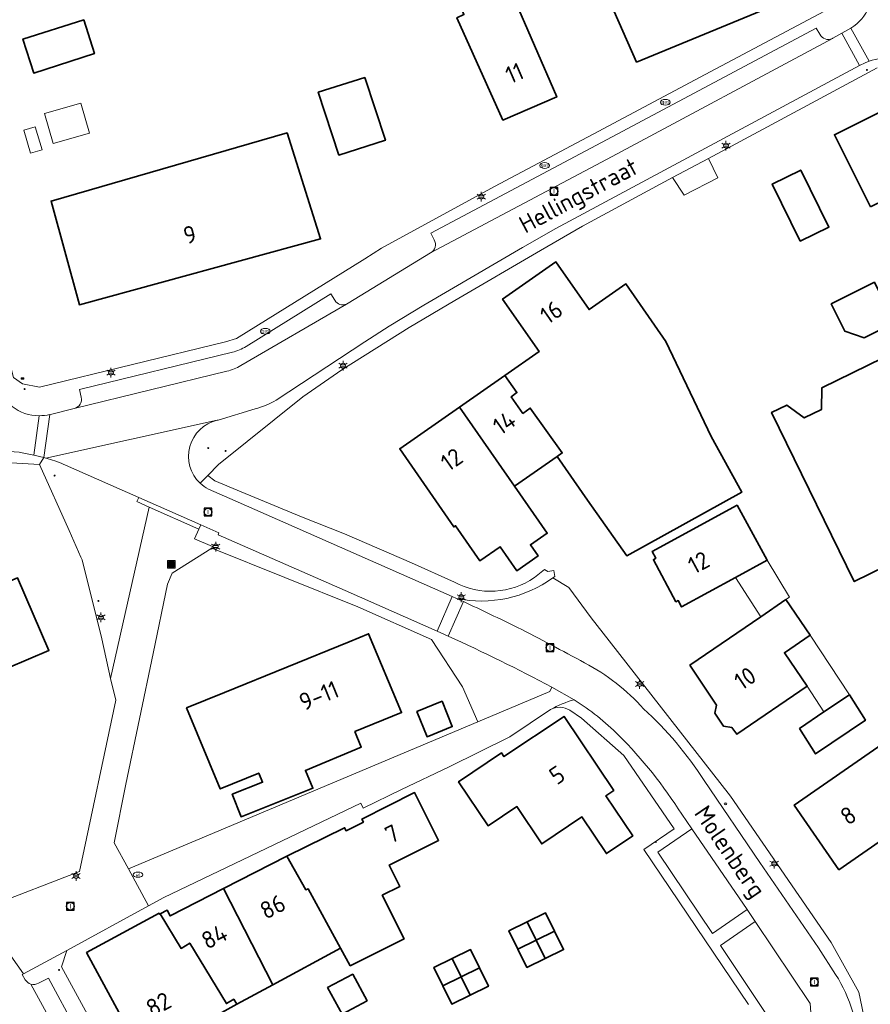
# Model space of a CAD drawing. Header units: metres. Extents: x 140853 to 145288, y 474558 to 480269.
# Tile 399 of 428: x 144570 to 144658, y 479131 to 479233. Entities that reach past the tile are written whole.
import ezdxf
from ezdxf.enums import TextEntityAlignment as Align
from ezdxf.lldxf.tags import DXFTag

# ---------------------------------------------------------------- set-up
doc = ezdxf.new("R2010")
doc.units = ezdxf.units.M
doc.header["$MEASUREMENT"] = 0
for name, color, linetype, lineweight in [('B-WE-IE-MEUBILAIR_WEGMEUBILAIR-S', 7, 'Continuous', 18), ('B-WE-KL-DATA_CAI-S', 90, 'KL-CAI-N', 18), ('B-WE-KL-ET_LS_OV_LICHTMAST-S', 190, 'Continuous', 18), ('B-WE-KL-GAS_PUT-S', 30, 'Continuous', 18), ('B-WE-KL-WATER_BRANDLEIDING_PUT-S', 150, 'Continuous', 18), ('B-WE-KL-WATER_PUT-S', 170, 'Continuous', 18), ('B-WE-OG-BEBOUWING-G', 7, 'Continuous', 35), ('B-WE-OG-BEBOUWING_BIJGEBOUW-G', 7, 'Continuous', 18), ('B-WE-OG-BEBOUWING_HUISNUMMER-T18', 10, 'Continuous', 18), ('B-WE-OG-BEBOUWING_STRAATNAAM-T18', 10, 'Continuous', 18), ('B-WE-OG-TERREIN_ERF-G', 7, 'Continuous', 18), ('B-WE-RI-GWA_RIOOLPUT-S', 30, 'Continuous', 18), ('B-WE-VH-VERHARDING_BETONSTRAATSTEEN-G', 252, 'Continuous', 18), ('B-WE-VH-VERHARDING_STRAATBAKSTEEN-G', 252, 'Continuous', 18), ('B-WE-VH-VERHARDING_TEGEL-G', 252, 'Continuous', 18), ('B-WE-VW-BEWEGWIJZERING_DRAAGCONSTRUCTIE-S', 7, 'Continuous', 18), ('X-XX-XX-ALGEMEEN-S', 7, 'Continuous', 18)]:
    doc.layers.add(name, color=color, linetype=linetype, lineweight=lineweight)
doc.styles.add('NLCS-ISO', font='txt')
doc.styles.get("Standard").update_dxf_attribs({"font": 'arial.ttf'})
tags = doc.linetypes.add('KL-CAI-N', pattern='A,4,-1,[101,NLCS.shx,S=0.5,R=0,X=0,Y=0],-1,4,-1,["C",Standard,S=1,R=0,X=-0.25,Y=-0.5],-1.5', length=12.5).pattern_tags.tags
tags[18] = DXFTag(74, 10)

# ---------------------------------------------------------------- blocks, each defined once
blk = doc.blocks.new('SIE-WEG_AFVALBAK-SO')
at = {"linetype": 'ByBlock', "lineweight": 18}
h = blk.add_hatch(color=0, dxfattribs=at)
h.dxf.hatch_style = 1
h.paths.add_polyline_path([(-1.5, -1.5), (1.5, -1.5), (1.5, 1.5), (-1.5, 1.5)])
at = {"color": 0, "linetype": 'ByBlock', "lineweight": 18}
for points in [[(-2, -2), (2, -2), (2, 2), (-2, 2)], [(-1.5, -1.5), (1.5, -1.5), (1.5, 1.5), (-1.5, 1.5)]]:
    blk.add_lwpolyline(points, close=True, dxfattribs=at)
blk = doc.blocks.new('SIE-WEG_AFVALBAK_TYPE_01')
for radius in [0.25, 0.156]:
    blk.add_circle((0, 0), radius)
blk = doc.blocks.new('SKL-DATA_TERREINKAST-SO')
for q in [(-0.2, 0.2), (0.2, 0.2)]:
    blk.add_line((0, -0.21), q)
at = {"flags": 128}
blk.add_lwpolyline([(0.63, 0.35), (-0.63, 0.35), (-0.63, -0.35), (0.63, -0.35)], close=True, dxfattribs=at)
at = {"style": 'NLCS-ISO'}
blk.add_attdef('TYPE', text='', height=0.35, dxfattribs=at).set_placement((-0.03, 0.69), align=Align.MIDDLE_CENTER)
blk = doc.blocks.new('B-SIE-WEG_LICHTMAST-SO')
at = {"ltscale": 0.1}
for p, q in [((-1.1, 0.63), (-2.19, 1.27)), ((0, 1.27), (0, 2.53)), ((1.1, 0.63), (2.19, 1.27)), ((-1.1, -0.63), (-2.19, -1.27)), ((0, -1.27), (0, -2.53)), ((1.1, -0.63), (2.19, -1.27))]:
    blk.add_line(p, q, dxfattribs=at)
at = {"flags": 128}
for points in [[(-1.16, 0.5), (1.16, 0.5)], [(-1.16, -0.5), (1.16, -0.5)]]:
    blk.add_lwpolyline(points, dxfattribs=at)
at = {"ltscale": 0.1}
blk.add_circle((0, 0), 1.27, dxfattribs=at)
at = {"style": 'NLCS-ISO'}
blk.add_attdef('TYPE', text='', height=1.8, dxfattribs=at).set_placement((0, 2.53), align=Align.BOTTOM_CENTER)
blk = doc.blocks.new('SKL-GAS_PUT-SO')
at = {"color": 0, "linetype": 'ByBlock', "lineweight": 18}
blk.add_ellipse((0, 0), major_axis=(2.5, 0), ratio=0.601255, dxfattribs=at)
at = {"color": 0, "linetype": 'ByBlock', "lineweight": 18, "style": 'NLCS-ISO'}
blk.add_text('gas', height=1.8, dxfattribs=at).set_placement((0.12, 0.3), align=Align.MIDDLE_CENTER)
blk = doc.blocks.new('SRI-PUT_INSPECTIE-SO')
at = {"lineweight": -3, "flags": 128}
blk.add_lwpolyline([(-2, -2), (2, -2), (2, 2), (-2, 2)], close=True, dxfattribs=at)
at = {"lineweight": -3, "ltscale": 1.5}
blk.add_circle((0, 0), 2, dxfattribs=at)
at = {"ltscale": 0.1, "style": 'NLCS-ISO'}
blk.add_text('I', height=2.5, dxfattribs=at).set_placement((0, -0.01), align=Align.MIDDLE_CENTER)
blk = doc.blocks.new('SKL-WATERLEIDINGPUT-SO')
at = {"color": 0, "linetype": 'ByBlock', "lineweight": 18}
blk.add_ellipse((0, 0), major_axis=(2.5, 0), ratio=0.54, dxfattribs=at)
at = {"color": 0, "linetype": 'ByBlock', "lineweight": 18, "style": 'NLCS-ISO'}
blk.add_text('wl', height=1.8, dxfattribs=at).set_placement((0, 0), align=Align.MIDDLE_CENTER)
blk = doc.blocks.new('SIE-WEG_STRAATPOT_BRANDKRAAN-SO')
blk.add_ellipse((0, 0), major_axis=(-0.729, 0), ratio=0.685994)
at = {"style": 'NLCS-ISO'}
blk.add_text('BR', height=0.4, dxfattribs=at).set_placement((-0.3, -0.15))

msp = doc.modelspace()

# ---------------------------------------------------------------- linework, layer by layer
at = {"layer": 'B-WE-OG-BEBOUWING-G', "ltscale": 0.2, "flags": 128}
for points in [[(144641.36, 479239.345), (144630.969, 479235.19), (144633.807, 479228.758), (144647.905, 479234.548), (144646.379, 479238.214), (144650.587, 479240.046), (144648.895, 479244.002), (144640.859, 479240.49), (144641.36, 479239.345)], [(144619.946, 479222.736), (144625.522, 479225.152), (144620.898, 479235.823), (144620.449, 479235.629), (144619.407, 479238.033), (144617.974, 479237.809), (144617.698, 479239.577), (144610.762, 479238.492), (144611.363, 479234.649), (144615.315, 479235.267), (144615.9, 479233.687), (144615.17, 479233.359), (144619.946, 479222.736)], [(144576.457, 479233.149), (144570.156, 479231.139), (144571.266, 479227.62), (144577.567, 479229.63), (144576.457, 479233.149)], [(144605.612, 479227.155), (144600.791, 479225.628), (144602.924, 479219.119), (144607.745, 479220.646), (144605.612, 479227.155)], [(144658.073, 479213.752), (144667.064, 479218.148), (144663.324, 479225.704), (144654.331, 479221.218), (144658.073, 479213.752)], [(144597.552, 479221.418), (144573.066, 479214.334), (144576.01, 479203.59), (144601.023, 479210.426), (144597.552, 479221.418)], [(144650.789, 479210.199), (144653.759, 479211.638), (144650.84, 479217.558), (144647.88, 479216.098), (144650.789, 479210.199)], [(144625.583, 479187.863), (144628.731, 479183.328), (144632.783, 479177.564), (144644.714, 479184.147), (144641.548, 479189.921), (144636.841, 479199.791), (144632.707, 479205.747), (144628.871, 479203.085), (144625.438, 479208.03), (144619.903, 479204.167), (144623.693, 479198.737), (144620.142, 479196.261), (144621.4, 479194.48), (144620.788, 479194.042), (144622.015, 479192.329), (144622.769, 479192.869), (144626.098, 479188.221), (144625.583, 479187.863)], [(144679.315, 479193.547), (144676.646, 479199.001), (144673.672, 479205.08), (144653.012, 479194.972), (144652.993, 479192.736), (144651.197, 479191.857), (144649.374, 479193.192), (144647.803, 479192.423), (144656.386, 479174.881), (144682.032, 479187.429), (144682.255, 479187.538), (144679.315, 479193.547)], [(144658.488, 479205.919), (144654.005, 479203.678), (144655.398, 479200.853), (144657.4, 479200.177), (144662.221, 479202.587), (144660.836, 479205.36), (144659.181, 479204.533), (144658.488, 479205.919)], [(144615.434, 479192.979), (144621.147, 479184.784), (144625.583, 479187.863), (144626.098, 479188.221), (144622.769, 479192.869), (144622.015, 479192.329), (144620.788, 479194.042), (144621.4, 479194.48), (144620.142, 479196.261), (144615.434, 479192.979)], [(144621.147, 479184.784), (144615.434, 479192.979), (144609.242, 479188.662), (144614.848, 479180.547), (144615.038, 479180.678), (144617.558, 479177.047), (144619.653, 479178.501), (144621.386, 479176.003), (144623.596, 479177.537), (144622.792, 479178.695), (144624.534, 479179.904), (144621.147, 479184.784)], [(144647.345, 479177.091), (144644.239, 479182.8), (144635.419, 479178.002), (144635.795, 479177.301), (144635.553, 479177.151), (144637.893, 479172.787), (144638.13, 479172.921), (144638.481, 479172.255), (144644.077, 479175.308), (144647.345, 479177.091)], [(144557.56, 479170.165), (144554.571, 479168.899), (144550.787, 479167.295), (144554.056, 479159.731), (144558.091, 479161.45), (144566.492, 479165.03), (144572.855, 479167.741), (144569.589, 479175.262), (144563.392, 479172.636), (144562.92, 479173.751), (144561.106, 479172.982), (144561.578, 479171.868), (144557.656, 479170.206), (144557.56, 479170.165)], [(144639.337, 479166.214), (144642.102, 479162.082), (144641.91, 479161.236), (144642.834, 479159.882), (144643.691, 479159.752), (144644.219, 479159.059), (144651.505, 479164.03), (144649.136, 479167.51), (144651.804, 479169.331), (144649.299, 479173.011), (144646.7, 479171.237), (144639.337, 479166.214)], [(144603.987, 479168.653), (144591.072, 479163.387), (144587.135, 479161.782), (144590.627, 479153.38), (144594.607, 479155.034), (144595.006, 479154.074), (144591.865, 479152.826), (144592.788, 479150.503), (144600.223, 479153.457), (144599.453, 479155.297), (144605.24, 479157.716), (144604.582, 479159.337), (144609.421, 479161.303), (144605.998, 479169.473), (144603.987, 479168.653)], [(144650.704, 479159.659), (144652.365, 479157.008), (144657.546, 479160.504), (144655.885, 479163.155), (144653.242, 479161.372), (144650.704, 479159.659)], [(144611.009, 479161.421), (144612.066, 479158.792), (144614.68, 479159.847), (144613.623, 479162.476), (144611.009, 479161.421)], [(144631.455, 479153.216), (144626.293, 479160.9), (144620.052, 479156.745), (144619.808, 479157.111), (144615.348, 479154.132), (144618.397, 479149.567), (144621.374, 479151.555), (144623.961, 479147.677), (144628.115, 479150.477), (144630.675, 479146.68), (144633.411, 479148.524), (144630.625, 479152.658), (144631.455, 479153.216)], [(144654.799, 479145.003), (144660.206, 479148.753), (144661.175, 479147.357), (144660.18, 479146.667), (144661.736, 479144.424), (144664.382, 479146.259), (144662.883, 479148.42), (144663.171, 479148.619), (144662.145, 479150.098), (144666.516, 479153.131), (144661.865, 479159.823), (144650.155, 479151.686), (144654.799, 479145.003)], [(144604.088, 479135.021), (144609.694, 479137.829), (144607.423, 479142.362), (144609.256, 479143.28), (144608.155, 479145.48), (144613.26, 479148.037), (144610.775, 479152.999), (144605.306, 479150.26), (144605.463, 479149.947), (144603.674, 479149.051), (144603.518, 479149.364), (144597.531, 479146.407), (144599.495, 479142.924), (144599.739, 479143.007), (144603.079, 479136.874), (144604.088, 479135.021)], [(144597.531, 479146.407), (144590.955, 479143.049), (144596.059, 479133.071), (144603.079, 479136.874), (144599.739, 479143.007), (144599.495, 479142.924), (144597.531, 479146.407)], [(144590.955, 479143.049), (144585.421, 479140.218), (144585.125, 479140.796), (144584.392, 479140.422), (144586.557, 479136.851), (144587.461, 479137.399), (144591.267, 479131.121), (144592.024, 479131.58), (144592.341, 479131.057), (144596.059, 479133.071), (144590.955, 479143.049)], [(144592.341, 479131.057), (144592.024, 479131.58), (144591.267, 479131.121), (144587.461, 479137.399), (144586.557, 479136.851), (144584.392, 479140.422), (144584.323, 479140.387), (144584.273, 479140.485), (144576.759, 479136.41), (144584.631, 479121.877), (144592.14, 479125.944), (144590.821, 479128.38), (144591.559, 479128.78), (144590.783, 479130.213), (144592.341, 479131.057)], [(144623.398, 479137.695), (144625.298, 479138.625), (144624.369, 479140.526), (144622.468, 479139.596), (144623.398, 479137.695)], [(144623.398, 479137.695), (144622.468, 479139.596), (144620.567, 479138.667), (144621.496, 479136.766), (144623.398, 479137.695)], [(144624.327, 479135.794), (144623.398, 479137.695), (144621.496, 479136.766), (144622.426, 479134.865), (144624.327, 479135.794)], [(144623.398, 479137.695), (144624.327, 479135.794), (144626.228, 479136.724), (144625.298, 479138.625), (144623.398, 479137.695)], [(144615.608, 479133.895), (144617.508, 479134.824), (144616.579, 479136.725), (144614.678, 479135.796), (144615.608, 479133.895)], [(144615.608, 479133.895), (144614.678, 479135.796), (144612.777, 479134.866), (144613.706, 479132.965), (144615.608, 479133.895)], [(144617.508, 479134.824), (144615.608, 479133.895), (144616.537, 479131.994), (144618.438, 479132.923), (144617.508, 479134.824)], [(144604.378, 479134.181), (144601.751, 479132.789), (144603.268, 479130.014), (144605.853, 479131.412), (144604.378, 479134.181)], [(144616.537, 479131.994), (144615.608, 479133.895), (144613.706, 479132.965), (144614.636, 479131.064), (144616.537, 479131.994)]]:
    msp.add_lwpolyline(points, close=True, dxfattribs=at)
at = {"layer": 'B-WE-OG-BEBOUWING_BIJGEBOUW-G', "ltscale": 0.2, "flags": 128}
for points in [[(144572.386, 479223.412), (144573.284, 479220.31), (144577.05, 479221.399), (144576.152, 479224.502), (144572.386, 479223.412)], [(144570.95, 479219.311), (144572.131, 479219.653), (144571.436, 479222.054), (144570.254, 479221.712), (144570.95, 479219.311)], [(144646.7, 479171.237), (144649.299, 479173.011), (144649.676, 479173.268), (144647.345, 479177.091), (144644.077, 479175.308), (144646.7, 479171.237)], [(144651.505, 479164.03), (144653.242, 479161.372), (144655.885, 479163.155), (144651.804, 479169.331), (144649.136, 479167.51), (144651.505, 479164.03)]]:
    msp.add_lwpolyline(points, close=True, dxfattribs=at)
at = {"layer": 'B-WE-OG-TERREIN_ERF-G', "ltscale": 0.2, "flags": 128}
for points in [[(144567.636, 479244.327), (144564.805, 479223.463), (144564.594, 479221.827), (144564.694, 479221.819), (144564.597, 479216.263), (144564.808, 479214.83), (144566.693, 479205.832), (144567.346, 479203.062), (144568.942, 479196.97), (144569.167, 479196.046), (144570.095, 479195.393), (144571.88, 479195.052), (144591.17, 479199.755), (144592.3, 479200.093), (144605.619, 479208.364), (144607.332, 479209.458), (144619.052, 479215.866), (144629.301, 479221.29), (144640.922, 479227.485), (144653.314, 479234.031)], [(144658.073, 479213.752), (144654.331, 479221.218), (144663.324, 479225.704)], [(144682.032, 479187.429), (144656.386, 479174.881), (144647.803, 479192.423), (144649.374, 479193.192), (144651.197, 479191.857), (144652.993, 479192.736), (144653.012, 479194.972), (144673.672, 479205.08)], [(144566.697, 479141.225), (144576.003, 479144.803), (144579.802, 479162.577), (144579.234, 479164.835), (144578.326, 479168.963), (144576.291, 479177.124), (144576.173, 479177.424), (144574.946, 479180.174), (144571.873, 479187.024), (144567.723, 479187.269)], [(144584.631, 479121.877), (144576.759, 479136.41), (144584.273, 479140.485), (144584.323, 479140.387), (144584.392, 479140.422), (144585.125, 479140.796), (144585.421, 479140.218), (144590.955, 479143.049), (144590.955, 479143.049), (144597.531, 479146.407), (144603.518, 479149.364), (144603.674, 479149.051), (144605.463, 479149.947), (144605.306, 479150.26), (144610.775, 479152.999), (144613.26, 479148.037), (144608.155, 479145.48), (144609.256, 479143.28), (144607.423, 479142.362), (144609.694, 479137.829), (144604.088, 479135.021), (144603.079, 479136.874), (144596.059, 479133.071), (144592.341, 479131.057), (144590.783, 479130.213)]]:
    msp.add_lwpolyline(points, dxfattribs=at)
for points in [[(144641.36, 479239.345), (144640.859, 479240.49), (144648.895, 479244.002), (144650.587, 479240.046), (144646.379, 479238.214), (144647.905, 479234.548), (144633.807, 479228.758), (144630.969, 479235.19), (144641.36, 479239.345)], [(144619.946, 479222.736), (144615.17, 479233.359), (144615.9, 479233.687), (144615.315, 479235.267), (144611.363, 479234.649), (144610.762, 479238.492), (144617.698, 479239.577), (144617.974, 479237.809), (144619.407, 479238.033), (144620.449, 479235.629), (144620.898, 479235.823), (144625.522, 479225.152), (144619.946, 479222.736)], [(144576.457, 479233.149), (144577.567, 479229.63), (144571.266, 479227.62), (144570.156, 479231.139), (144576.457, 479233.149)], [(144605.612, 479227.155), (144607.745, 479220.646), (144602.924, 479219.119), (144600.791, 479225.628), (144605.612, 479227.155)], [(144597.552, 479221.418), (144601.023, 479210.426), (144576.01, 479203.59), (144573.066, 479214.334), (144597.552, 479221.418)], [(144638.725, 479214.942), (144642.221, 479216.743), (144641.251, 479218.766), (144637.543, 479216.783), (144638.725, 479214.942)], [(144650.789, 479210.199), (144647.88, 479216.098), (144650.84, 479217.558), (144653.759, 479211.638), (144650.789, 479210.199)], [(144628.731, 479183.328), (144625.583, 479187.863), (144621.147, 479184.784), (144624.534, 479179.904), (144622.792, 479178.695), (144623.596, 479177.537), (144621.386, 479176.003), (144619.653, 479178.501), (144617.558, 479177.047), (144615.038, 479180.678), (144614.848, 479180.547), (144609.242, 479188.662), (144615.434, 479192.979), (144620.142, 479196.261), (144623.693, 479198.737), (144619.903, 479204.167), (144625.438, 479208.03), (144628.871, 479203.085), (144632.707, 479205.747), (144636.841, 479199.791), (144641.548, 479189.921), (144644.714, 479184.147), (144632.783, 479177.564), (144628.731, 479183.328)], [(144660.836, 479205.36), (144662.221, 479202.587), (144657.4, 479200.177), (144655.398, 479200.853), (144654.005, 479203.678), (144658.488, 479205.919), (144659.181, 479204.533), (144660.836, 479205.36)], [(144638.481, 479172.255), (144638.13, 479172.921), (144637.893, 479172.787), (144635.553, 479177.151), (144635.795, 479177.301), (144635.419, 479178.002), (144644.239, 479182.8), (144647.345, 479177.091), (144644.077, 479175.308), (144638.481, 479172.255)], [(144612.536, 479168.866), (144604.898, 479172.279), (144589.747, 479178.361), (144585.618, 479175.766), (144585.148, 479174.619), (144583.644, 479167.429), (144580.84, 479153.883), (144579.602, 479147.808), (144581.086, 479145.079), (144617.347, 479160.343), (144615.749, 479163.975), (144612.536, 479168.866)], [(144554.571, 479168.899), (144557.56, 479170.165), (144557.656, 479170.206), (144561.578, 479171.868), (144561.106, 479172.982), (144562.92, 479173.751), (144563.392, 479172.636), (144569.589, 479175.262), (144572.855, 479167.741), (144566.492, 479165.03), (144558.091, 479161.45), (144554.056, 479159.731), (144550.787, 479167.295), (144554.571, 479168.899)], [(144651.505, 479164.03), (144644.219, 479159.059), (144643.691, 479159.752), (144642.834, 479159.882), (144641.91, 479161.236), (144642.102, 479162.082), (144639.337, 479166.214), (144646.7, 479171.237), (144649.299, 479173.011), (144651.804, 479169.331), (144649.136, 479167.51), (144651.505, 479164.03)], [(144591.072, 479163.387), (144603.987, 479168.653), (144605.998, 479169.473), (144609.421, 479161.303), (144604.582, 479159.337), (144605.24, 479157.716), (144599.453, 479155.297), (144600.223, 479153.457), (144592.788, 479150.503), (144591.865, 479152.826), (144595.006, 479154.074), (144594.607, 479155.034), (144590.627, 479153.38), (144587.135, 479161.782), (144591.072, 479163.387)], [(144655.885, 479163.155), (144657.546, 479160.504), (144652.365, 479157.008), (144650.704, 479159.659), (144653.242, 479161.372), (144655.885, 479163.155)], [(144611.009, 479161.421), (144613.623, 479162.476), (144614.68, 479159.847), (144612.066, 479158.792), (144611.009, 479161.421)], [(144631.455, 479153.216), (144630.625, 479152.658), (144633.411, 479148.524), (144630.675, 479146.68), (144628.115, 479150.477), (144623.961, 479147.677), (144621.374, 479151.555), (144618.397, 479149.567), (144615.348, 479154.132), (144619.808, 479157.111), (144620.052, 479156.745), (144626.293, 479160.9), (144631.455, 479153.216)], [(144654.799, 479145.003), (144650.155, 479151.686), (144661.865, 479159.823), (144666.516, 479153.131), (144662.145, 479150.098), (144663.171, 479148.619), (144662.883, 479148.42), (144664.382, 479146.259), (144661.736, 479144.424), (144660.18, 479146.667), (144661.175, 479147.357), (144660.206, 479148.753), (144654.799, 479145.003)], [(144621.496, 479136.766), (144620.567, 479138.667), (144622.468, 479139.596), (144624.369, 479140.526), (144625.298, 479138.625), (144626.228, 479136.724), (144624.327, 479135.794), (144622.426, 479134.865), (144621.496, 479136.766)], [(144616.537, 479131.994), (144614.636, 479131.064), (144613.706, 479132.965), (144612.777, 479134.866), (144614.678, 479135.796), (144616.579, 479136.725), (144617.508, 479134.824), (144618.438, 479132.923), (144616.537, 479131.994)], [(144604.378, 479134.181), (144605.853, 479131.412), (144603.268, 479130.014), (144601.751, 479132.789), (144604.378, 479134.181)]]:
    msp.add_lwpolyline(points, close=True, dxfattribs=at)
for points in [[(144658.746, 479228.156), (144647.844, 479222.293), (144641.251, 479218.766), (144642.221, 479216.743), (144638.725, 479214.942), (144637.543, 479216.783), (144628.212, 479211.731), (144623.829, 479209.228), (144614.957, 479204.035), (144610.223, 479201.231), (144603.222, 479196.838), (144599.172, 479194.039), (144590.433, 479187.011), (144589.325, 479185.892), (144590.055, 479185.322), (144592.778, 479184.196), (144599.031, 479181.594), (144603.524, 479179.822), (144610.458, 479176.818), (144614.912, 479174.832), (144614.912, 479174.832, 0.2826122), (144623.206, 479175.3), (144623.206, 479175.3), (144624.265, 479176.139), (144624.612, 479175.923), (144625.228, 479176.029), (144625.32, 479175.424), (144625.11, 479175.268), (144626.781, 479174.265), (144629.095, 479171.141), (144630.961, 479168.741), (144643.549, 479152.642), (144653.993, 479137.441), (144656.859, 479132.307), (144657.504, 479129.176)], [(144645.431, 479131.038), (144634.566, 479147.112), (144637.718, 479149.248), (144632.489, 479156.861), (144628.097, 479160.712), (144626.882, 479161.54), (144626.882, 479161.54, 0.2772225), (144624.88, 479161.605), (144624.88, 479161.605), (144620.65, 479158.792), (144614.369, 479155.676), (144609.414, 479153.339), (144605.438, 479151.392), (144605.187, 479151.915), (144584.772, 479142.12), (144583.165, 479141.245), (144574.689, 479136.632), (144574.137, 479134.92), (144578.302, 479127.324)]]:
    msp.add_lwpolyline(points, format="xyb", dxfattribs=at)
at = {"layer": 'B-WE-VH-VERHARDING_BETONSTRAATSTEEN-G', "ltscale": 0.2, "flags": 128}
for points in [[(144575.477, 479192.823), (144591.311, 479196.702), (144591.311, 479196.702, 0.0780847), (144592.759, 479197.289), (144592.759, 479197.289), (144603.725, 479203.664), (144603.725, 479203.664, -0.3659778), (144602.493, 479204.053), (144602.493, 479204.053), (144602.081, 479204.716), (144593.322, 479199.262), (144593.322, 479199.262, -0.0780847), (144591.874, 479198.675), (144591.874, 479198.675), (144576.033, 479194.794), (144576.206, 479194.005), (144576.206, 479194.005, -0.4074452), (144575.477, 479192.823)], [(144605.438, 479151.392), (144609.414, 479153.339), (144614.369, 479155.676), (144620.65, 479158.792), (144624.88, 479161.605), (144624.88, 479161.605, -0.0698005), (144627.343, 479162.625), (144627.343, 479162.625), (144625.025, 479163.929), (144624.802, 479163.481), (144617.347, 479160.343), (144581.086, 479145.079), (144583.165, 479141.245), (144584.772, 479142.12), (144605.187, 479151.915), (144605.438, 479151.392)]]:
    msp.add_lwpolyline(points, format="xyb", close=True, dxfattribs=at)
for points in [[(144583.24, 479182.609), (144588.408, 479180.335), (144588.615, 479180.778), (144582.166, 479183.616), (144581.959, 479183.173), (144583.24, 479182.609)], [(144574.689, 479136.632), (144583.165, 479141.245), (144581.086, 479145.079), (144579.602, 479147.808), (144580.84, 479153.883), (144583.644, 479167.429), (144585.148, 479174.619), (144585.618, 479175.766), (144589.747, 479178.361), (144589.812, 479178.507), (144587.962, 479179.316), (144588.408, 479180.335), (144583.24, 479182.609), (144579.234, 479164.835), (144579.802, 479162.577), (144576.003, 479144.803), (144566.697, 479141.225), (144565.763, 479140.588), (144565.982, 479140.169), (144570.218, 479134.219), (144574.689, 479136.632)], [(144615.141, 479173.137), (144614.69, 479173.335), (144613.112, 479169.746), (144614.267, 479169.22), (144615.845, 479172.809), (144615.141, 479173.137)]]:
    msp.add_lwpolyline(points, close=True, dxfattribs=at)
at = {"layer": 'B-WE-VH-VERHARDING_STRAATBAKSTEEN-G', "ltscale": 0.2, "flags": 128}
for points in [[(144567.511, 479195.585, 0.3609956), (144571.843, 479192.083), (144571.843, 479192.083, 0.0624582), (144572.931, 479192.217), (144572.931, 479192.217), (144573.159, 479192.247), (144575.477, 479192.823), (144575.477, 479192.823, 0.4074452), (144576.206, 479194.005), (144576.206, 479194.005), (144576.033, 479194.794), (144591.874, 479198.675), (144591.874, 479198.675, 0.0780847), (144593.322, 479199.262), (144593.322, 479199.262), (144602.081, 479204.716), (144602.493, 479204.053), (144602.493, 479204.053, 0.3659778), (144603.725, 479203.664), (144603.725, 479203.664), (144603.88, 479203.746), (144612.427, 479208.968), (144612.427, 479208.968, 0.4103334), (144612.816, 479210.325), (144612.816, 479210.325), (144612.453, 479211.021), (144631.289, 479221.009), (144652.436, 479232.284), (144652.813, 479231.64), (144652.813, 479231.64, 0.413341), (144654.114, 479231.21), (144654.114, 479231.21), (144654.161, 479231.235), (144655.106, 479231.76), (144656.04, 479232.27), (144656.04, 479232.27, 0.2965916), (144658.332, 479237.333)], [(144658.332, 479237.333, -0.2965916), (144656.04, 479232.27), (144656.04, 479232.27), (144657.921, 479228.838), (144657.921, 479228.838, -0.1254206), (144660.544, 479229.087), (144660.544, 479229.087, -0.1768181), (144663.742, 479227.317), (144663.742, 479227.317), (144668.381, 479229.17), (144666.8, 479233.119), (144666.8, 479233.119, -0.0935929), (144666.591, 479234.135)], [(144660.544, 479229.087, 0.1254206), (144657.921, 479228.838), (144657.921, 479228.838), (144657.526, 479228.683), (144656.941, 479228.406), (144625.437, 479211.511), (144621.981, 479209.513), (144611.73, 479203.537), (144608.157, 479201.357), (144605.621, 479199.742), (144596.434, 479193.684), (144596.434, 479193.684, -0.0598149), (144594.244, 479192.781), (144594.244, 479192.781), (144590.389, 479191.636), (144590.389, 479191.636), (144590.292, 479191.615), (144590.292, 479191.615, 0.5972194), (144588.527, 479185.086), (144588.527, 479185.086), (144589.325, 479185.892), (144590.433, 479187.011), (144599.172, 479194.039), (144603.222, 479196.838), (144610.223, 479201.231), (144614.957, 479204.035), (144623.829, 479209.228), (144628.212, 479211.731), (144637.543, 479216.783), (144641.251, 479218.766), (144647.844, 479222.293), (144658.746, 479228.156)], [(144567.723, 479187.269), (144571.873, 479187.024), (144572.321, 479187.757), (144571.28, 479187.983), (144571.28, 479187.983, 0.0772427), (144567.138, 479188.405)], [(144657.504, 479129.176), (144656.859, 479132.307), (144653.993, 479137.441), (144643.549, 479152.642), (144630.961, 479168.741), (144629.095, 479171.141), (144626.781, 479174.265), (144625.11, 479175.268), (144625.11, 479175.268, -0.2119431), (144615.141, 479173.137), (144615.141, 479173.137), (144615.845, 479172.809), (144615.845, 479172.809, -0.0037375), (144621.463, 479170.132), (144621.463, 479170.132, -0.0044383), (144628.417, 479166.469), (144628.417, 479166.469, -0.0852257), (144634.54, 479161.691), (144634.54, 479161.691, -0.0653204), (144640.799, 479154.264), (144640.799, 479154.264), (144646.598, 479145.767), (144652.675, 479136.921), (144654.456, 479134.151), (144654.456, 479134.151, -0.067561), (144656.24, 479130.247)], [(144656.24, 479130.247, 0.067561), (144654.456, 479134.151), (144654.456, 479134.151), (144652.675, 479136.921), (144646.598, 479145.767), (144640.799, 479154.264), (144640.799, 479154.264, 0.0653204), (144634.54, 479161.691), (144634.54, 479161.691, 0.0852257), (144628.417, 479166.469), (144628.417, 479166.469, 0.0044383), (144621.463, 479170.132), (144621.463, 479170.132, 0.0037375), (144615.845, 479172.809), (144615.845, 479172.809), (144614.267, 479169.22), (144614.267, 479169.22, -0.0162644), (144625.025, 479163.929), (144625.025, 479163.929), (144627.343, 479162.625), (144627.343, 479162.625, -0.0555467), (144631.935, 479158.954), (144631.935, 479158.954, -0.0564156), (144638.485, 479150.758), (144638.485, 479150.758), (144639.528, 479149.237), (144645.266, 479140.867), (144646.115, 479139.63), (144651.808, 479131.13), (144652.561, 479120.931)], [(144648.195, 479128.653), (144642.502, 479137.153), (144646.115, 479139.63), (144645.266, 479140.867), (144641.667, 479138.399), (144636.019, 479146.831), (144639.528, 479149.237), (144638.485, 479150.758), (144638.485, 479150.758, 0.0564156), (144631.935, 479158.954), (144631.935, 479158.954, 0.0555467), (144627.343, 479162.625), (144627.343, 479162.625, 0.0698005), (144624.88, 479161.605), (144624.88, 479161.605, -0.2772225), (144626.882, 479161.54), (144626.882, 479161.54), (144628.097, 479160.712), (144632.489, 479156.861), (144637.718, 479149.248), (144634.566, 479147.112), (144645.431, 479131.038)], [(144574.19, 479127.249), (144570.969, 479133.15), (144570.969, 479133.15, -0.1825013), (144570.4, 479133.584), (144570.4, 479133.584), (144570.081, 479134.145), (144570.218, 479134.219), (144565.982, 479140.169), (144565.763, 479140.588), (144562.893, 479144.545), (144560.051, 479142.476), (144562.36, 479139.277), (144562.377, 479139.252), (144565.906, 479134.207), (144565.906, 479134.207, -0.0364701), (144567.969, 479130.767)], [(144578.302, 479127.324), (144574.137, 479134.92), (144574.689, 479136.632), (144570.218, 479134.219), (144570.081, 479134.145), (144570.4, 479133.584), (144570.4, 479133.584, 0.1825013), (144570.969, 479133.15), (144570.969, 479133.15, 0.2096235), (144571.78, 479133.25), (144571.78, 479133.25), (144572.808, 479133.773), (144575.664, 479128.425)]]:
    msp.add_lwpolyline(points, format="xyb", dxfattribs=at)
msp.add_lwpolyline([(144653.314, 479234.031), (144640.922, 479227.485), (144629.301, 479221.29), (144619.052, 479215.866), (144607.332, 479209.458), (144605.619, 479208.364), (144592.3, 479200.093), (144591.17, 479199.755), (144571.88, 479195.052), (144570.095, 479195.393), (144569.167, 479196.046)], dxfattribs=at)
for points in [[(144591.311, 479196.702), (144575.477, 479192.823), (144573.159, 479192.247), (144572.931, 479192.217), (144572.321, 479187.757), (144572.517, 479187.698), (144590.292, 479191.615), (144590.389, 479191.636), (144594.244, 479192.781), (144594.244, 479192.781, 0.0598149), (144596.434, 479193.684), (144596.434, 479193.684), (144605.621, 479199.742), (144608.157, 479201.357), (144611.73, 479203.537), (144621.981, 479209.513), (144625.437, 479211.511), (144656.941, 479228.406), (144655.106, 479231.76), (144654.161, 479231.235), (144654.114, 479231.21), (144631.263, 479218.956), (144612.427, 479208.968), (144603.88, 479203.746), (144603.725, 479203.664), (144592.759, 479197.289), (144592.759, 479197.289, -0.0780847), (144591.311, 479196.702)], [(144652.813, 479231.64), (144652.436, 479232.284), (144631.289, 479221.009), (144612.453, 479211.021), (144612.816, 479210.325), (144612.816, 479210.325, -0.4103334), (144612.427, 479208.968), (144612.427, 479208.968), (144631.263, 479218.956), (144654.114, 479231.21), (144654.114, 479231.21, -0.413341), (144652.813, 479231.64)], [(144571.843, 479192.083, -0.3609956), (144567.511, 479195.585), (144567.511, 479195.585), (144561.45, 479194.515), (144561.45, 479194.515, -0.314214), (144558.777, 479191.399), (144558.777, 479191.399), (144559.241, 479187.428), (144564.129, 479188.082), (144567.138, 479188.405), (144567.138, 479188.405, -0.0772427), (144571.28, 479187.983), (144571.28, 479187.983), (144571.843, 479192.083)], [(144572.321, 479187.757), (144572.931, 479192.217), (144572.931, 479192.217, -0.0624582), (144571.843, 479192.083), (144571.843, 479192.083), (144571.28, 479187.983), (144572.321, 479187.757)], [(144574.56, 479186.969), (144582.166, 479183.616), (144588.615, 479180.778), (144590.489, 479179.934), (144590.396, 479179.723), (144603.568, 479173.957), (144613.112, 479169.746), (144614.69, 479173.335), (144592.153, 479183.244), (144589.407, 479184.462), (144589.407, 479184.462, -0.070474), (144588.527, 479185.086), (144588.527, 479185.086, -0.5972194), (144590.292, 479191.615), (144590.292, 479191.615), (144572.517, 479187.698), (144572.767, 479187.629), (144572.767, 479187.629, -0.0279938), (144574.56, 479186.969)], [(144582.166, 479183.616), (144574.56, 479186.969), (144574.56, 479186.969, 0.0279938), (144572.767, 479187.629), (144572.767, 479187.629), (144572.517, 479187.698), (144572.321, 479187.757), (144571.873, 479187.024), (144574.946, 479180.174), (144576.173, 479177.424), (144576.291, 479177.124), (144578.326, 479168.963), (144579.234, 479164.835), (144583.24, 479182.609), (144581.959, 479183.173), (144582.166, 479183.616)], [(144614.69, 479173.335), (144615.141, 479173.137), (144615.141, 479173.137, 0.2119431), (144625.11, 479175.268), (144625.11, 479175.268), (144625.32, 479175.424), (144625.228, 479176.029), (144624.612, 479175.923), (144624.265, 479176.139), (144623.206, 479175.3), (144623.206, 479175.3, -0.2826122), (144614.912, 479174.832), (144614.912, 479174.832), (144610.458, 479176.818), (144603.524, 479179.822), (144599.031, 479181.594), (144592.778, 479184.196), (144590.055, 479185.322), (144589.325, 479185.892), (144588.527, 479185.086), (144588.527, 479185.086, 0.070474), (144589.407, 479184.462), (144589.407, 479184.462), (144592.153, 479183.244), (144614.69, 479173.335)], [(144604.898, 479172.279), (144612.536, 479168.866), (144615.749, 479163.975), (144617.347, 479160.343), (144624.802, 479163.481), (144625.025, 479163.929), (144625.025, 479163.929, 0.0162644), (144614.267, 479169.22), (144614.267, 479169.22), (144613.112, 479169.746), (144603.568, 479173.957), (144590.396, 479179.723), (144590.489, 479179.934), (144588.615, 479180.778), (144588.408, 479180.335), (144587.962, 479179.316), (144589.812, 479178.507), (144589.747, 479178.361), (144604.898, 479172.279)], [(144571.78, 479133.25, -0.2096235), (144570.969, 479133.15), (144570.969, 479133.15), (144574.19, 479127.249), (144574.19, 479127.249, -0.2090199), (144574.686, 479127.926), (144574.686, 479127.926), (144575.664, 479128.425), (144572.808, 479133.773), (144571.78, 479133.25)]]:
    msp.add_lwpolyline(points, format="xyb", close=True, dxfattribs=at)
msp.add_lwpolyline([(144656.04, 479232.27), (144655.106, 479231.76), (144656.941, 479228.406), (144657.526, 479228.683), (144657.921, 479228.838), (144656.04, 479232.27)], close=True, dxfattribs=at)
at = {"layer": 'B-WE-VH-VERHARDING_TEGEL-G', "ltscale": 0.2, "flags": 128}
for points in [[(144645.266, 479140.867), (144639.528, 479149.237), (144636.019, 479146.831), (144641.667, 479138.399), (144645.266, 479140.867)], [(144646.115, 479139.63), (144642.502, 479137.153), (144648.195, 479128.653), (144647.682, 479120.981), (144652.561, 479120.931), (144651.808, 479131.13), (144646.115, 479139.63)]]:
    msp.add_lwpolyline(points, close=True, dxfattribs=at)

# ---------------------------------------------------------------- block references
at = {"layer": 'B-WE-IE-MEUBILAIR_WEGMEUBILAIR-S', "xscale": 0.2, "yscale": 0.2, "zscale": 0.2}
msp.add_blockref('SIE-WEG_AFVALBAK-SO', (144585.538, 479176.663), dxfattribs=at)
at = {"layer": 'B-WE-KL-DATA_CAI-S', "xscale": 0.2, "yscale": 0.2, "zscale": 0.2}
msp.add_blockref('SKL-DATA_TERREINKAST-SO', (144570.11, 479195.928), dxfattribs=at)
at = {"layer": 'B-WE-KL-ET_LS_OV_LICHTMAST-S', "xscale": 0.2, "yscale": 0.2, "zscale": 0.2}
for p in [(144643.079, 479220.084), (144617.699, 479214.793), (144579.279, 479196.542), (144603.357, 479197.263), (144590.144, 479178.516), (144615.621, 479173.272), (144578.244, 479171.18), (144634.125, 479164.264), (144648.082, 479145.628), (144575.661, 479144.352)]:
    msp.add_blockref('B-SIE-WEG_LICHTMAST-SO', p, dxfattribs=at)
at = {"layer": 'B-WE-KL-GAS_PUT-S', "xscale": 0.2, "yscale": 0.2, "zscale": 0.2}
for p in [(144636.786, 479224.585), (144624.269, 479218.026), (144595.288, 479200.84)]:
    msp.add_blockref('SKL-GAS_PUT-SO', p, dxfattribs=at)
at = {"layer": 'B-WE-KL-WATER_BRANDLEIDING_PUT-S', "xscale": 0.2, "yscale": 0.2, "zscale": 0.2}
msp.add_blockref('SIE-WEG_STRAATPOT_BRANDKRAAN-SO', (144643.02, 479151.829), dxfattribs=at)
at = {"layer": 'B-WE-KL-WATER_PUT-S', "xscale": 0.2, "yscale": 0.2, "zscale": 0.2}
msp.add_blockref('SKL-WATERLEIDINGPUT-SO', (144582.091, 479144.487), dxfattribs=at)
at = {"layer": 'B-WE-RI-GWA_RIOOLPUT-S', "xscale": 0.2, "yscale": 0.2, "zscale": 0.2}
for p in [(144625.229, 479215.362), (144589.356, 479182.091), (144624.836, 479168.035), (144575.072, 479141.216), (144652.235, 479133.352)]:
    msp.add_blockref('SRI-PUT_INSPECTIE-SO', p, dxfattribs=at)
at = {"layer": 'B-WE-VW-BEWEGWIJZERING_DRAAGCONSTRUCTIE-S', "xscale": 0.2, "yscale": 0.2, "zscale": 0.2}
for p in [(144589.375, 479188.727), (144573.902, 479134.62)]:
    msp.add_blockref('SIE-WEG_AFVALBAK_TYPE_01', p, dxfattribs=at)
at = {"layer": 'X-XX-XX-ALGEMEEN-S', "xscale": 0.2, "yscale": 0.2, "zscale": 0.2}
for p in [(144657.702, 479227.944), (144570.322, 479194.848), (144591.174, 479188.427), (144573.429, 479185.876), (144577.988, 479172.883), (144635.786, 479147.885)]:
    msp.add_blockref('SIE-WEG_AFVALBAK_TYPE_01', p, dxfattribs=at)

# ---------------------------------------------------------------- texts
at = {"layer": 'B-WE-OG-BEBOUWING_HUISNUMMER-T18', "style": 'NLCS-ISO'}
for s, rotation, p in [('11', 23.4, (144621.144, 479227.614)), ('9', 15.3, (144587.462, 479210.866)), ('16', 34.9, (144624.959, 479202.818)), ('14', 34.9, (144620.076, 479191.339)), ('12', 34.9, (144614.626, 479187.539)), ('12', 28.2, (144640.248, 479176.859)), ('10', 33.8, (144645.06, 479164.855)), ('9-11', 22.2, (144600.852, 479163.055)), ('5', 33.9, (144625.554, 479154.828)), ('8', 34.8, (144655.762, 479150.627)), ('7', 26.6, (144608.441, 479148.727)), ('86', 27.1, (144596.062, 479141.166)), ('84', 27.1, (144590.01, 479138.072)), ('82', 28.4, (144584.212, 479131.048))]:
    msp.add_text(s, height=1.8, rotation=rotation, dxfattribs=at).set_placement(p, align=Align.MIDDLE_CENTER)
at = {"layer": 'B-WE-OG-BEBOUWING_STRAATNAAM-T18', "style": 'NLCS-ISO'}
for s, rotation, p in [('Hellingstraat', 28.2, (144627.775, 479214.935)), ('Molenberg', 304.4, (144643.515, 479146.877))]:
    msp.add_text(s, height=1.8, rotation=rotation, dxfattribs=at).set_placement(p, align=Align.MIDDLE_CENTER)

doc.saveas('drawing.dxf')
